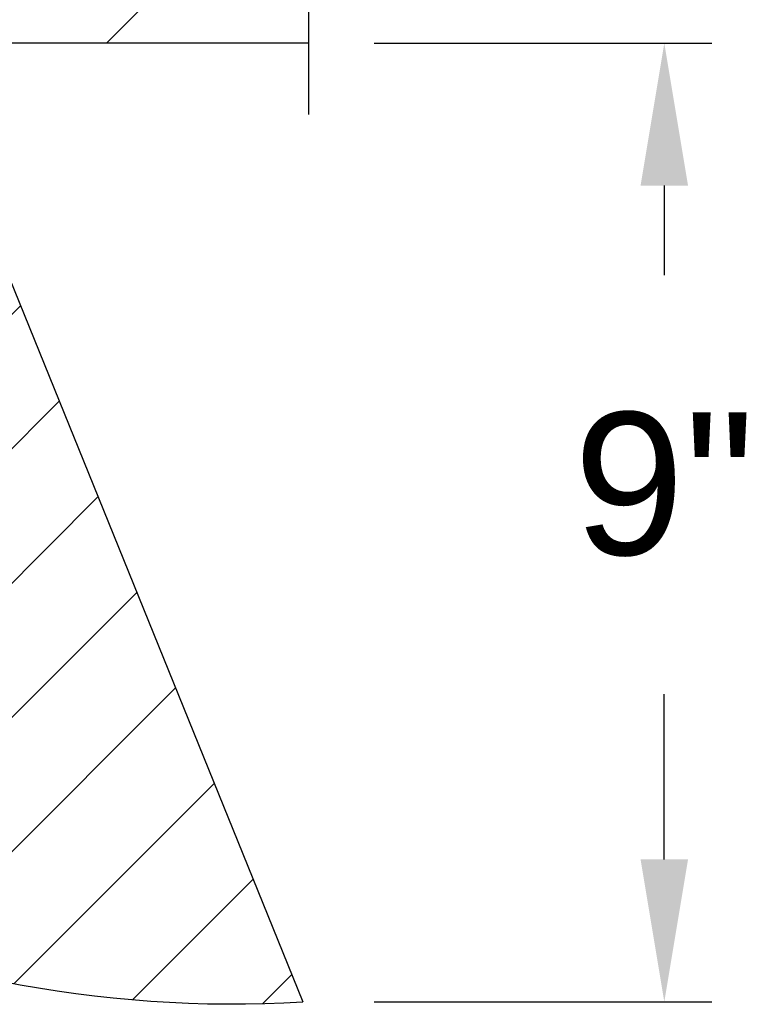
# Model space of a CAD drawing. Header units: inches. Extents: x 170 to 312, y 215 to 248.
# Tile 443 of 529: x 280.249 to 280.739, y 218.404 to 219.052. Entities that reach past the tile are written whole.
import ezdxf

# ---------------------------------------------------------------- set-up
doc = ezdxf.new("R2010")
doc.units = ezdxf.units.IN
doc.header["$LTSCALE"] = 0.25
doc.header["$MEASUREMENT"] = 0
doc.layers.add('ANNOTATIONS', color=1, linetype='Continuous')
doc.layers.add('MOTOR RH', color=7, linetype='Continuous')
doc.styles.add('ARIAL', font='arial.ttf', dxfattribs={"height": 0.09375})
doc.dimstyles.new('STANDARD$0', dxfattribs={"dimtxt": 0.09375, "dimasz": 0.09375, "dimexe": 0.03125, "dimexo": 0.046875, "dimgap": 0.09, "dimtad": 0, "dimtih": 1, "dimtoh": 1, "dimdec": 4, "dimzin": 0, "dimdsep": 46, "dimtxsty": 'ARIAL', "dimcen": 0.09, "dimadec": 0, "dimazin": 0, "dimtfac": 1, "dimtdec": 4, "dimtofl": 0, "dimtmove": 0, "dimatfit": 1, "dimfxl": 1, "dimtolj": 1, "dimtzin": 0, "dimarcsym": 0})

# ---------------------------------------------------------------- blocks, each defined once
blk = doc.blocks.new('*D241')
at = {"layer": 'ANNOTATIONS', "color": 0, "linetype": 'ByBlock', "lineweight": -2, "transparency": 16777216}
for p, q in [((280.4821277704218, 219.0362453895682), (280.7042605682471, 219.0362453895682)), ((280.6730105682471, 218.9424953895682), (280.6730105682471, 218.8836712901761)), ((280.6730105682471, 218.4992157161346), (280.6730105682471, 218.6079388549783)), ((280.4821277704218, 218.4054657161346), (280.7042605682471, 218.4054657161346))]:
    blk.add_line(p, q, dxfattribs=at)
at = {"layer": 'ANNOTATIONS', "color": 0, "transparency": 16777216}
for points in [[(280.6573855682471, 218.9424953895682), (280.6886355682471, 218.9424953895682), (280.6730105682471, 219.0362453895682)], [(280.6573855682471, 218.4992157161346), (280.6886355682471, 218.4992157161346), (280.6730105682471, 218.4054657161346)]]:
    blk.add_solid(points, dxfattribs=at)
at = {"layer": 'defpoints', "color": 0, "transparency": 16777216}
for p in [(280.4352527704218, 219.0362453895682), (280.6730105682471, 219.0362453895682), (280.4352527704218, 218.4054657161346)]:
    blk.add_point(p, dxfattribs=at)
at = {"layer": 'ANNOTATIONS', "color": 0, "transparency": 16777216, "insert": (280.6730105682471, 218.7458050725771), "char_height": 0.09375, "attachment_point": 5, "style": 'ARIAL'}
blk.add_mtext('\\A1;9"', dxfattribs=at)

msp = doc.modelspace()

# ---------------------------------------------------------------- hatches: boundary and pattern name
at = {"layer": 'MOTOR RH'}
h = msp.add_hatch(dxfattribs=at)
h.set_pattern_fill('ANSI31', color=256, style=0)
h.set_pattern_definition([(45, (87.77549439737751, -35.7196108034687), (-0.08838834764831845, 0.08838834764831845), [])])
h.paths.add_polyline_path([(280.5031732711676, 219.314668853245), (280.4390691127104, 219.314668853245), (280.4390691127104, 219.5518703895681), (279.7515691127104, 219.5518703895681), (279.7515691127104, 219.0362453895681), (279.7697438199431, 219.0362453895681), (280.4390691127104, 219.0362453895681), (280.4390691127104, 219.2677648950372), (280.3611024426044, 219.2677648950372)])
h = msp.add_hatch(dxfattribs=at)
h.set_pattern_fill('ANSI31', color=256, scale=0.5, style=0)
h.set_pattern_definition([(45, (268.1993793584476, 216.0942967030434), (-0.04419417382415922, 0.04419417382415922), [])])
edge = h.paths.add_edge_path()
edge.add_arc((280.3894527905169, 219.188229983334), 0.7841030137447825, 215.5586910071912, 273.3485906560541)
edge.add_line((280.2352186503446, 218.8983342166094), (280.4352527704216, 218.4054657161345))
edge.add_line((280.1189346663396, 218.8510968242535), (280.2352186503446, 218.8983342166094))

# ---------------------------------------------------------------- linework, layer by layer
for p, q in [((280.4390691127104, 218.9893703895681), (280.4390691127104, 219.2677648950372)), ((280.4390691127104, 219.0362453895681), (279.7515691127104, 219.0362453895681)), ((280.2352186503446, 218.8983342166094), (280.4352527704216, 218.4054657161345))]:
    msp.add_line(p, q, dxfattribs=at)
msp.add_arc((280.3894527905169, 219.188229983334), 0.7841030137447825, 215.5586910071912, 273.3485906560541, dxfattribs=at)

# ---------------------------------------------------------------- dimensions: what is measured, and where the dimension line sits
at = {"layer": 'ANNOTATIONS'}
dim = msp.add_linear_dim(base=(280.6730105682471, 219.0362453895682), p1=(280.4352527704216, 218.4054657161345), p2=(280.4352527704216, 219.0362453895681), angle=90, text='9"', dimstyle='STANDARD$0', override={"dimpost": '', "dimarcsym": 1}, dxfattribs=at)
dim.commit()
dim.dimension.update_dxf_attribs({"geometry": '*D241', "text_midpoint": (280.6730105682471, 218.7458050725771), "dimtype": 160})

doc.saveas('drawing.dxf')
